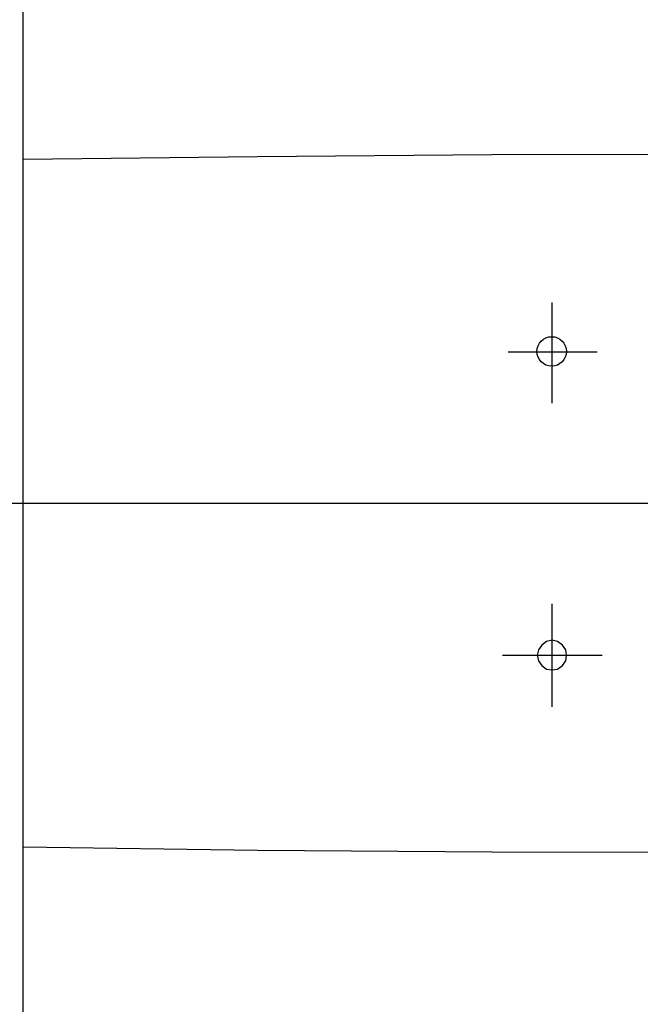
# Model space of a CAD drawing. Header units: millimetres. Extents: x 28600 to 181045, y -399112 to -163690.
# Tile 330 of 482: x 74795 to 74827, y -197708 to -197657. Entities that reach past the tile are written whole.
import ezdxf

# ---------------------------------------------------------------- set-up
doc = ezdxf.new("R2010")
doc.units = ezdxf.units.MM
doc.layers.get('0').update_dxf_attribs({"color": 8})
doc.layers.add('!! 1_zabudowa GK', color=8, linetype='Continuous')
doc.layers.add('!! 2_wypos-sanitarne', color=8, linetype='Continuous')

# ---------------------------------------------------------------- blocks, each defined once
blk = doc.blocks.new('A$C324a30b8')
for points in [[(0, 0.01049), (0, -0.71083)], [(0.17552, 0), (0.17692, -0.11958), (0.17797, -0.23916), (0.17832, -0.47832)], [(-0.17832, -0.47832), (-0.17797, -0.23916), (-0.17727, -0.11958), (-0.17552, 0)], [(-0.17552, 0), (0.17552, 0)], [(-0.07762, -0.24458), (-0.07762, -0.29545)], [(0.07727, -0.24755), (0.07727, -0.293)], [(-0.10385, -0.26993), (-0.0514, -0.26993)], [(0.05104, -0.26993), (0.10244, -0.26993)]]:
    blk.add_lwpolyline(points)
blk.add_lwpolyline([(-0.07762, -0.27727), (-0.07483, -0.27692), (-0.07238, -0.27517), (-0.07063, -0.27272), (-0.06993, -0.26993), (-0.07063, -0.26713), (-0.07238, -0.26468), (-0.07483, -0.26294), (-0.07762, -0.26224), (-0.08042, -0.26294), (-0.08287, -0.26468), (-0.08462, -0.26713), (-0.08497, -0.26993), (-0.08462, -0.27272), (-0.08287, -0.27517), (-0.08042, -0.27692)], close=True)
blk.add_circle((0.07744, -0.26975), 0.00752)

msp = doc.modelspace()

# ---------------------------------------------------------------- linework, layer by layer
at = {"layer": '!! 1_zabudowa GK'}
msp.add_lwpolyline([(74795.29274, -197832.0883), (74795.29274, -197622.0883)], dxfattribs=at)

# ---------------------------------------------------------------- block references
at = {"layer": '!! 2_wypos-sanitarne', "xscale": 100, "yscale": 100, "zscale": 100, "rotation": 89.99999999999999}
msp.add_blockref('A$C324a30b8', (74795.29288, -197682.08784), dxfattribs=at)

doc.saveas('drawing.dxf')
